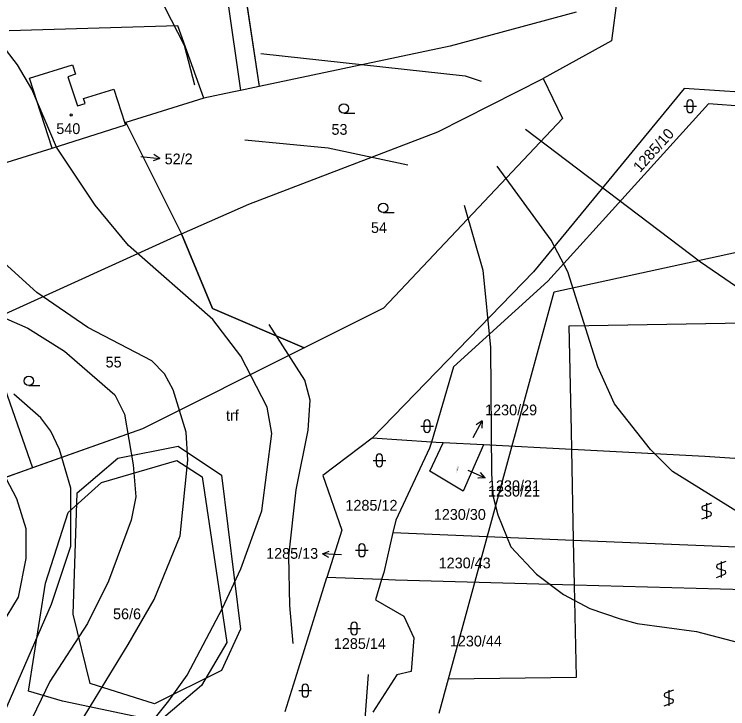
# Model space of a CAD drawing. Extents: x -555860 to -552701, y -1187050 to -1182291.
# Drawn here: x -554201.9 to -554089.2, y -1184572.3 to -1184462.7 of the extents above; entities that cross this region are included whole.
import ezdxf

# ---------------------------------------------------------------- set-up
doc = ezdxf.new("R2010")
doc.units = 0
for name, color, linetype in [('LEG_2b', 7, 'Continuous'), ('Level 16', 7, 'Continuous'), ('Level 25', 7, 'Continuous'), ('Level 32', 7, 'Continuous'), ('Level 40', 7, 'Continuous'), ('Level 41', 7, 'Continuous'), ('navrh_BV', 7, 'Continuous'), ('Poz předměty', 7, 'Continuous'), ('stav_BV', 7, 'Continuous')]:
    doc.layers.add(name, color=color, linetype=linetype)

msp = doc.modelspace()

# ---------------------------------------------------------------- linework, layer by layer
at = {"layer": 'Level 16'}
for p, q in [((-554178.89, -1184485.44), (-554179.84, -1184484.85)), ((-554181.88, -1184485.16), (-554178.89, -1184485.44)), ((-554178.89, -1184485.44), (-554179.93, -1184485.84)), ((-554129.43, -1184529.51), (-554128, -1184526.87)), ((-554128, -1184526.87), (-554128.92, -1184527.51)), ((-554128, -1184526.87), (-554128.04, -1184527.99)), ((-554130.27, -1184534.63), (-554127.53, -1184535.85)), ((-554127.53, -1184535.85), (-554128.24, -1184534.99)), ((-554127.53, -1184535.85), (-554128.64, -1184535.9)), ((-554153.2, -1184547.84), (-554152.17, -1184547.4)), ((-554150.2, -1184548.01), (-554153.2, -1184547.84)), ((-554153.2, -1184547.84), (-554152.23, -1184548.39))]:
    msp.add_line(p, q, dxfattribs=at)
at = {"layer": 'Level 25'}
for p, q in [((-554095.67, -1184476.72), (-554095.67, -1184477.72)), ((-554094.67, -1184477.72), (-554094.67, -1184476.72)), ((-554096.17, -1184477.22), (-554094.17, -1184477.22)), ((-554149.83, -1184478.31), (-554148.08, -1184478.31)), ((-554143.61, -1184494), (-554141.86, -1184494)), ((-554199.56, -1184521.3), (-554197.81, -1184521.3)), ((-554137.7, -1184527.71), (-554135.7, -1184527.71)), ((-554137.2, -1184527.21), (-554137.2, -1184528.21)), ((-554136.2, -1184528.21), (-554136.2, -1184527.21)), ((-554145.22, -1184533.1), (-554143.22, -1184533.1)), ((-554144.72, -1184532.6), (-554144.72, -1184533.6)), ((-554143.72, -1184533.6), (-554143.72, -1184532.6)), ((-554091.8, -1184539.83), (-554093.1, -1184540.3)), ((-554092.55, -1184539.83), (-554092.55, -1184542.33)), ((-554093.1, -1184540.91), (-554092, -1184541.24)), ((-554093.3, -1184542.33), (-554092, -1184541.84)), ((-554147.48, -1184546.79), (-554147.48, -1184547.79)), ((-554146.48, -1184547.79), (-554146.48, -1184546.79)), ((-554147.98, -1184547.29), (-554145.98, -1184547.29)), ((-554089.5, -1184549.06), (-554090.8, -1184549.53)), ((-554090.25, -1184549.06), (-554090.25, -1184551.56)), ((-554090.8, -1184550.14), (-554089.7, -1184550.47)), ((-554091, -1184551.56), (-554089.7, -1184551.07)), ((-554148.7, -1184559.14), (-554148.7, -1184560.14)), ((-554147.7, -1184560.14), (-554147.7, -1184559.14)), ((-554149.2, -1184559.64), (-554147.2, -1184559.64)), ((-554156.93, -1184569.43), (-554154.93, -1184569.43)), ((-554156.43, -1184568.93), (-554156.43, -1184569.93)), ((-554155.43, -1184569.93), (-554155.43, -1184568.93)), ((-554097.78, -1184569.35), (-554099.08, -1184569.82)), ((-554098.53, -1184569.35), (-554098.53, -1184571.85)), ((-554099.08, -1184570.43), (-554097.98, -1184570.76)), ((-554099.28, -1184571.85), (-554097.98, -1184571.36))]:
    msp.add_line(p, q, dxfattribs=at)
for centre, radius in [((-554149.83, -1184477.56), 0.75), ((-554192.87, -1184478.59), 0.175), ((-554143.61, -1184493.25), 0.75), ((-554199.56, -1184520.55), 0.75)]:
    msp.add_circle(centre, radius, dxfattribs=at)
for centre, radius, start, end in [((-554095.17, -1184476.72), 0.5, 0, 180), ((-554095.17, -1184477.72), 0.5, 180, 359.9879), ((-554136.7, -1184527.21), 0.5, 0, 180), ((-554136.7, -1184528.21), 0.5, 180, 359.9879), ((-554144.22, -1184532.6), 0.5, 0, 180), ((-554144.22, -1184533.6), 0.5, 180, 359.9879), ((-554092.97, -1184540.61), 0.329, 113.579, 246.421), ((-554092.13, -1184541.54), 0.329, 293.574, 66.426), ((-554146.98, -1184546.79), 0.5, 0, 180), ((-554146.98, -1184547.79), 0.5, 180, 359.9879), ((-554090.67, -1184549.84), 0.329, 113.579, 246.421), ((-554089.83, -1184550.77), 0.329, 293.574, 66.426), ((-554148.2, -1184559.14), 0.5, 0, 180), ((-554148.2, -1184560.14), 0.5, 180, 359.9879), ((-554155.93, -1184568.93), 0.5, 0, 180), ((-554155.93, -1184569.93), 0.5, 180, 359.9879), ((-554098.95, -1184570.13), 0.329, 113.579, 246.421), ((-554098.11, -1184571.06), 0.329, 293.574, 66.426)]:
    msp.add_arc(centre, radius, start, end, dxfattribs=at)
at = {"layer": 'Level 32'}
for points in [[(-553920.04, -1184513.36), (-553928.26, -1184531.89), (-553928.84, -1184533.21), (-553929.16, -1184533.92), (-553932.52, -1184538.98), (-553943.3, -1184534.51), (-553983.73, -1184527.21), (-553985.89, -1184526.77), (-554027.42, -1184518.38), (-554034.15, -1184514.33), (-554043.73, -1184498.74), (-554065.08, -1184480.67), (-554078.37, -1184459.39), (-554096.79, -1184449.95), (-554101.44, -1184447.55), (-554170.7, -1184423.54), (-554169.02, -1184435.57), (-554163.2, -1184474.11), (-554166.16, -1184474.74), (-554167.45, -1184475.01), (-554171.95, -1184475.96)], [(-554171.95, -1184475.96), (-554184.23, -1184479.8), (-554175.48, -1184497.33), (-554170.58, -1184509.11), (-554156.08, -1184515.36), (-554181.64, -1184528.14), (-554214.89, -1184539.93), (-554216.08, -1184572.66), (-554248.93, -1184572.12), (-554249.13, -1184584.47)]]:
    msp.add_lwpolyline(points, dxfattribs=at)
at = {"layer": 'Level 40'}
for points in [[(-554239.66, -1184428.46), (-554229.8, -1184433.21), (-554212.65, -1184438.39), (-554205.05, -1184441.18), (-554201.05, -1184443.98), (-554197.78, -1184448.26), (-554184, -1184454.6), (-554181.43, -1184456.89), (-554179.78, -1184458.87), (-554178.13, -1184461.51), (-554175.05, -1184467.59), (-554173.39, -1184473.83)], [(-553989.39, -1184646.18), (-553983.15, -1184623.99), (-553982.13, -1184616.7), (-553981.21, -1184606.25), (-553981.47, -1184601.36), (-553981.9, -1184597.37), (-553983.56, -1184588.5), (-553985.27, -1184584.03), (-553987.45, -1184579.62), (-553994.1, -1184569.5), (-553999.09, -1184563.95), (-554004.74, -1184559.12), (-554013.51, -1184552.86), (-554075.49, -1184514.18), (-554093.52, -1184501.84), (-554121.13, -1184480.89)], [(-554157.85, -1184562.02), (-554158.33, -1184555.98), (-554158.5, -1184548.23), (-554157.38, -1184537.75), (-554155.44, -1184528.32), (-554155.17, -1184523.6), (-554156, -1184520.42), (-554161.6, -1184511.63)], [(-554204.36, -1184533.78), (-554201.53, -1184539.13), (-554200.01, -1184543.85), (-554200.01, -1184548.56), (-554201.25, -1184554.66), (-554208.46, -1184566.45)]]:
    msp.add_lwpolyline(points, dxfattribs=at)
at = {"layer": 'Level 41'}
for points in [[(-554183.95, -1184621.16), (-554185.07, -1184612.62), (-554187.13, -1184604.43), (-554187.96, -1184597.01), (-554187.46, -1184590.74), (-554186.31, -1184585.46), (-554185.07, -1184582.12), (-554181.89, -1184576.57), (-554177.45, -1184571.02), (-554174.59, -1184566.98), (-554168.98, -1184556.42), (-554166.08, -1184550.23), (-554162.75, -1184541.07), (-554161.22, -1184528.87), (-554161.92, -1184524.71), (-554166.08, -1184516.67), (-554170.52, -1184510.85), (-554183.83, -1184499.2), (-554189.09, -1184492.82), (-554195.2, -1184483.67), (-554199.08, -1184474.52), (-554201.36, -1184470.69), (-554203.1, -1184468.42)], [(-554162.95, -1184468.9), (-554130.68, -1184472.44), (-554128.16, -1184473.28)], [(-554139.74, -1184486.53), (-554152.31, -1184483.81), (-554165.48, -1184482.56)], [(-554019.34, -1184655.33), (-554011.57, -1184612.34), (-554010.88, -1184597.09), (-554011.43, -1184590.72), (-554013.82, -1184586.18), (-554015.73, -1184583.23), (-554017.61, -1184581.06), (-554021, -1184578.65), (-554069.81, -1184552.31), (-554097.95, -1184534.84), (-554101.42, -1184531.37), (-554107.11, -1184524.16), (-554109.74, -1184518.34), (-554114.45, -1184503.36), (-554117.09, -1184498.37), (-554125.6, -1184486.67)], [(-554130.82, -1184492.83), (-554127.91, -1184503.08), (-554126.66, -1184515.28), (-554126.51, -1184535.27), (-554126.24, -1184538.86), (-554125.52, -1184541.7), (-554123.47, -1184546.76), (-554119.39, -1184551.03), (-554115.15, -1184554.25), (-554110.97, -1184556.48), (-554106.19, -1184558.13), (-554103.5, -1184558.82), (-554094.14, -1184560.11), (-554082.7, -1184563.12)], [(-554188.71, -1184625.84), (-554188.86, -1184614.59), (-554196.28, -1184595.62), (-554196.61, -1184592.32), (-554195.79, -1184586.54), (-554192.98, -1184578.79), (-554190.84, -1184573.51), (-554183.87, -1184562.18), (-554179.78, -1184555.03), (-554175.69, -1184544.99), (-554174.45, -1184533.06), (-554174.72, -1184528.63), (-554176.8, -1184521.97), (-554178.16, -1184519.46), (-554180.13, -1184517.39), (-554190.25, -1184512.12), (-554198.29, -1184506.58), (-554205.23, -1184500.34)], [(-554215.81, -1184505.16), (-554199.73, -1184512.24), (-554193.91, -1184515.84), (-554186, -1184522.77), (-554184.48, -1184525.82), (-554183.08, -1184533.78), (-554182.67, -1184538.86), (-554183.41, -1184542.53), (-554186.97, -1184552.17), (-554190.3, -1184558.82), (-554196.26, -1184567.97), (-554199.73, -1184575.18), (-554201.67, -1184581.84), (-554202.5, -1184590.71), (-554200.01, -1184599.59), (-554195.99, -1184608.46), (-554194.74, -1184612.9), (-554193.37, -1184629.01)], [(-554207.22, -1184581.56), (-554195.99, -1184555.77), (-554192.94, -1184546.62), (-554192.94, -1184537.47), (-554194.74, -1184531.37), (-554196.11, -1184528.5), (-554197.65, -1184526.38), (-554201.95, -1184522.63)], [(-554058.02, -1184635.36), (-554060.1, -1184626.49), (-554062.74, -1184619.83), (-554070.78, -1184606.52), (-554074.11, -1184602.08), (-554078.54, -1184597.65), (-554085.2, -1184593.21), (-554089.35, -1184591.46), (-554092.96, -1184590.16), (-554100.73, -1184588.5), (-554124.02, -1184586.42), (-554129.95, -1184585.68), (-554141.22, -1184582.95), (-554144.82, -1184580.59), (-554146.76, -1184578.1), (-554145.92, -1184566.89)]]:
    msp.add_lwpolyline(points, dxfattribs=at)
at = {"layer": 'navrh_BV'}
for p, q in [((-554172.04, -1184433.52), (-554166.16, -1184474.74)), ((-554169.02, -1184435.57), (-554163.2, -1184474.11)), ((-554106.24, -1184456.86), (-554107.57, -1184466.89)), ((-554113.17, -1184462.37), (-554133.03, -1184467.75)), ((-554176.05, -1184464.53), (-554202.68, -1184465.32)), ((-554171.95, -1184475.96), (-554176.05, -1184464.53)), ((-554107.57, -1184466.89), (-554118.35, -1184472.85)), ((-554133.03, -1184467.75), (-554163.2, -1184474.11)), ((-554199.44, -1184472.76), (-554192.66, -1184470.66)), ((-554192.66, -1184470.66), (-554192.18, -1184472.16)), ((-554192.18, -1184472.16), (-554193.41, -1184472.55)), ((-554193.41, -1184472.55), (-554191.9, -1184477.17)), ((-554195.86, -1184483.82), (-554199.44, -1184472.76)), ((-554134.97, -1184481.26), (-554118.35, -1184472.85)), ((-554118.35, -1184472.85), (-554115.31, -1184479.13)), ((-554190.91, -1184476.01), (-554186.16, -1184474.51)), ((-554186.16, -1184474.51), (-554184.42, -1184479.86)), ((-554166.16, -1184474.74), (-554167.45, -1184475.01)), ((-554163.2, -1184474.11), (-554166.16, -1184474.74)), ((-554096.1, -1184474.43), (-554119.89, -1184503.37)), ((-554075.31, -1184475.79), (-554096.1, -1184474.43)), ((-554167.45, -1184475.01), (-554171.95, -1184475.96)), ((-554191.9, -1184477.17), (-554190.67, -1184476.77)), ((-554190.67, -1184476.77), (-554190.91, -1184476.01)), ((-554171.95, -1184475.96), (-554184.23, -1184479.8)), ((-554092.26, -1184476.84), (-554117.62, -1184504.84)), ((-554072.51, -1184478.29), (-554092.26, -1184476.84)), ((-554115.31, -1184479.13), (-554143.57, -1184509.1)), ((-554195.86, -1184483.82), (-554184.32, -1184480.17)), ((-554184.23, -1184479.8), (-554184.42, -1184479.86)), ((-554184.42, -1184479.86), (-554184.32, -1184480.17)), ((-554184.23, -1184479.8), (-554175.48, -1184497.33)), ((-554164.81, -1184492.67), (-554134.97, -1184481.26)), ((-554240.69, -1184497.86), (-554195.86, -1184483.82)), ((-554175.48, -1184497.33), (-554164.81, -1184492.67)), ((-554175.48, -1184497.33), (-554211.42, -1184513.66)), ((-554170.58, -1184509.11), (-554175.48, -1184497.33)), ((-554119.89, -1184503.37), (-554145.36, -1184529.59)), ((-554117.62, -1184504.84), (-554132.53, -1184518.35)), ((-554156.08, -1184515.36), (-554170.58, -1184509.11)), ((-554143.57, -1184509.1), (-554156.08, -1184515.36)), ((-554114.25, -1184511.88), (-554052.46, -1184510.84)), ((-554113.91, -1184528.45), (-554114.25, -1184511.88)), ((-554156.08, -1184515.36), (-554181.64, -1184528.14)), ((-554132.53, -1184518.35), (-554136.01, -1184530.22)), ((-554203.78, -1184520.55), (-554198.99, -1184534.29)), ((-554181.64, -1184528.14), (-554198.99, -1184534.29)), ((-554113.85, -1184531.4), (-554113.91, -1184528.45)), ((-554145.36, -1184529.59), (-554153.15, -1184535.47)), ((-554136.01, -1184530.22), (-554145.36, -1184529.59)), ((-554136.01, -1184530.22), (-554136.28, -1184531.16)), ((-554136.23, -1184534.78), (-554134.14, -1184530.33)), ((-554135.25, -1184530.27), (-554136.01, -1184530.22)), ((-554134.14, -1184530.33), (-554135.25, -1184530.27)), ((-554127.8, -1184530.66), (-554134.14, -1184530.33)), ((-554127.8, -1184530.66), (-554130.99, -1184537.94)), ((-554113.85, -1184531.4), (-554127.8, -1184530.66)), ((-554136.28, -1184531.16), (-554141.64, -1184542.54)), ((-554092.86, -1184532.51), (-554113.85, -1184531.4)), ((-554113.56, -1184545.67), (-554113.85, -1184531.4)), ((-554052.26, -1184534.95), (-554092.86, -1184532.51)), ((-554198.99, -1184534.29), (-554229.66, -1184545.16)), ((-554153.15, -1184535.47), (-554150.15, -1184544.13)), ((-554130.99, -1184537.94), (-554136.23, -1184534.78)), ((-554141.64, -1184542.54), (-554142.08, -1184544.47)), ((-554150.15, -1184544.13), (-554152.52, -1184551.59)), ((-554142.08, -1184544.47), (-554143.53, -1184550.78)), ((-554142.08, -1184544.47), (-554113.56, -1184545.67)), ((-554113.56, -1184545.67), (-554052.14, -1184548.25)), ((-554113.41, -1184552.77), (-554113.56, -1184545.67)), ((-554143.53, -1184550.78), (-554143.87, -1184551.91)), ((-554156.99, -1184566.01), (-554152.52, -1184551.59)), ((-554143.87, -1184551.91), (-554152.52, -1184551.59)), ((-554143.87, -1184551.91), (-554144.83, -1184555.11)), ((-554141.68, -1184551.99), (-554143.87, -1184551.91)), ((-554113.41, -1184552.77), (-554141.68, -1184551.99)), ((-554073.35, -1184553.88), (-554113.41, -1184552.77)), ((-554113.11, -1184567.31), (-554113.41, -1184552.77)), ((-554144.83, -1184555.11), (-554140.36, -1184557.67)), ((-554140.36, -1184557.67), (-554138.78, -1184561.11)), ((-554138.78, -1184561.11), (-554139.2, -1184566.39)), ((-554159.09, -1184572.73), (-554156.99, -1184566.01)), ((-554141.46, -1184566.93), (-554145.23, -1184572.82)), ((-554139.2, -1184566.39), (-554141.46, -1184566.93)), ((-554134.8, -1184572.99), (-554133.31, -1184567.58)), ((-554133.31, -1184567.58), (-554113.11, -1184567.31))]:
    msp.add_line(p, q, dxfattribs=at)
msp.add_lwpolyline([(-554188.07, -1184536.58), (-554176.19, -1184533.13), (-554172.21, -1184535.67), (-554168.29, -1184561.84), (-554172.31, -1184568.61), (-554178.98, -1184574.29), (-554194.22, -1184571.12), (-554199.63, -1184569.51), (-554196.95, -1184552.46), (-554193.37, -1184541.31), (-554188.07, -1184536.58)], dxfattribs=at)
at = {"layer": 'Poz předměty'}
for points in [[(-554133.31, -1184567.58), (-554116.63, -1184506.52), (-554063.16, -1184494.88), (-554052.55, -1184500.55)], [(-554189.9, -1184568.29), (-554192.58, -1184557.37), (-554191.94, -1184538.21), (-554185.52, -1184532.76), (-554175.99, -1184530.83), (-554169.14, -1184535.43), (-554166.14, -1184559.72), (-554169.14, -1184566.25), (-554179.74, -1184571.5), (-554189.9, -1184568.29)]]:
    msp.add_lwpolyline(points, dxfattribs=at)
at = {"layer": 'stav_BV'}
for p, q in [((-554130.27, -1184534.63), (-554127.53, -1184535.85)), ((-554127.53, -1184535.85), (-554128.24, -1184534.99)), ((-554127.53, -1184535.85), (-554128.65, -1184535.9))]:
    msp.add_line(p, q, dxfattribs=at)

# ---------------------------------------------------------------- texts
at = {"layer": 'LEG_2b'}
for s, p in [('540', (-554195.23, -1184481.6)), ('53', (-554151.78, -1184481.72)), ('54', (-554145.55, -1184497.21)), ('55', (-554187.44, -1184518.44)), ('1230/21', (-554127.08, -1184538.81)), ('1285/12', (-554149.58, -1184541.04)), ('1230/30', (-554135.63, -1184542.48)), ('1230/43', (-554134.86, -1184550.14)), ('56/6', (-554186.27, -1184558.17)), ('1285/14', (-554151.41, -1184562.86)), ('1230/44', (-554133.1, -1184562.46))]:
    msp.add_text(s, height=1.7, dxfattribs=at).set_placement(p)
for s, height, rotation, p in [('1285/10', 1.7, 48, (-554103.06, -1184487.77)), ('1230/21', 0.2, 65, (-554132.05, -1184535.01))]:
    msp.add_text(s, height=height, rotation=rotation, dxfattribs=at).set_placement(p)
at = {"layer": 'Level 16'}
for s, p in [('52/2', (-554178.12, -1184486.38)), ('1230/29', (-554127.53, -1184525.99)), ('trf', (-554168.44, -1184526.85)), ('1230/21', (-554127.08, -1184537.95)), ('1285/13', (-554162.1, -1184548.63))]:
    msp.add_text(s, height=1.7, dxfattribs=at).set_placement(p)

doc.saveas('drawing.dxf')
